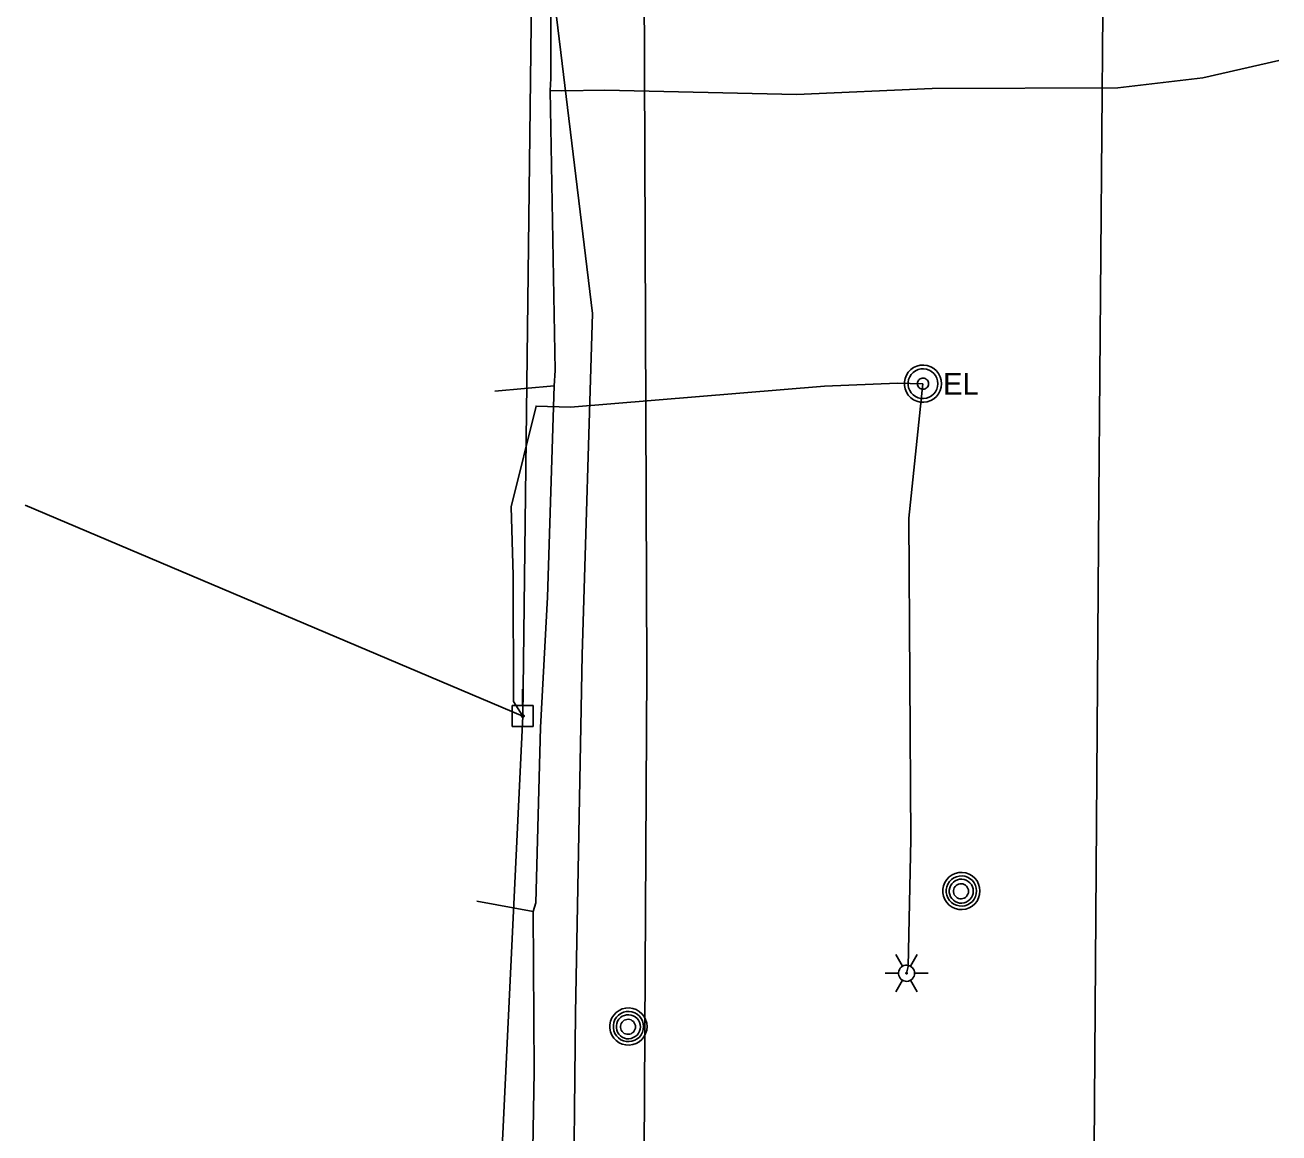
# Model space of a CAD drawing. Extents: x 596028 to 606371, y 330010 to 403088.
# Drawn here: x 601963.2 to 602185.1, y 367623.7 to 367819.9 of the extents above; entities that cross this region are included whole.
import ezdxf

# ---------------------------------------------------------------- set-up
doc = ezdxf.new("R2010")
doc.units = 0
for name, color, linetype in [('E_LTG', 7, 'Continuous'), ('E_UTL_E', 7, 'Continuous'), ('E_UTL_E_UG', 7, 'Continuous'), ('E_UTL_EPowerPole', 7, 'Continuous'), ('E_UTL_G_UG', 7, 'Continuous'), ('E_UTL_MH', 7, 'Continuous'), ('E_UTL_Overhead', 7, 'Continuous'), ('E_UTL_T_UG', 7, 'Continuous'), ('E_UTL_W_UG', 7, 'Continuous')]:
    doc.layers.add(name, color=color, linetype=linetype)

msp = doc.modelspace()

# ---------------------------------------------------------------- linework, layer by layer
at = {"layer": 'E_LTG'}
for points in [[(602118.51, 367653.21), (602117.32, 367655.27)], [(602119.94, 367653.21), (602121.13, 367655.27)], [(602120.65, 367651.97), (602120.63, 367652.24), (602120.55, 367652.5), (602120.42, 367652.74), (602120.26, 367652.96), (602120.05, 367653.13), (602119.82, 367653.27), (602119.56, 367653.36), (602119.29, 367653.4), (602119.02, 367653.38), (602118.76, 367653.32), (602118.51, 367653.21), (602118.29, 367653.05), (602118.1, 367652.85), (602117.95, 367652.62), (602117.85, 367652.37), (602117.8, 367652.11), (602117.8, 367651.83), (602117.85, 367651.57), (602117.95, 367651.31), (602118.1, 367651.09), (602118.29, 367650.89), (602118.51, 367650.73), (602118.76, 367650.62), (602119.02, 367650.56), (602119.29, 367650.54), (602119.56, 367650.58), (602119.82, 367650.67), (602120.05, 367650.81), (602120.26, 367650.98), (602120.42, 367651.2), (602120.55, 367651.44), (602120.63, 367651.7), (602120.65, 367651.97)], [(602120.65, 367651.97), (602120.63, 367652.24), (602120.55, 367652.5), (602120.42, 367652.74), (602120.26, 367652.96), (602120.05, 367653.13), (602119.82, 367653.27), (602119.56, 367653.36), (602119.29, 367653.4), (602119.02, 367653.38), (602118.76, 367653.32), (602118.51, 367653.21), (602118.29, 367653.05), (602118.1, 367652.85), (602117.95, 367652.62), (602117.85, 367652.37), (602117.8, 367652.11), (602117.8, 367651.83), (602117.85, 367651.57), (602117.95, 367651.31), (602118.1, 367651.09), (602118.29, 367650.89), (602118.51, 367650.73), (602118.76, 367650.62), (602119.02, 367650.56), (602119.29, 367650.54), (602119.56, 367650.58), (602119.82, 367650.67), (602120.05, 367650.81), (602120.26, 367650.98), (602120.42, 367651.2), (602120.55, 367651.44), (602120.63, 367651.7), (602120.65, 367651.97)], [(602120.65, 367651.97), (602120.63, 367652.24), (602120.55, 367652.5), (602120.42, 367652.74), (602120.26, 367652.96), (602120.05, 367653.13), (602119.82, 367653.27), (602119.56, 367653.36), (602119.29, 367653.4), (602119.02, 367653.38), (602118.76, 367653.32), (602118.51, 367653.21), (602118.29, 367653.05), (602118.1, 367652.85), (602117.95, 367652.62), (602117.85, 367652.37), (602117.8, 367652.11), (602117.8, 367651.83), (602117.85, 367651.57), (602117.95, 367651.31), (602118.1, 367651.09), (602118.29, 367650.89), (602118.51, 367650.73), (602118.76, 367650.62), (602119.02, 367650.56), (602119.29, 367650.54), (602119.56, 367650.58), (602119.82, 367650.67), (602120.05, 367650.81), (602120.26, 367650.98), (602120.42, 367651.2), (602120.55, 367651.44), (602120.63, 367651.7), (602120.65, 367651.97)], [(602115.41, 367651.97), (602117.79, 367651.97)], [(602117.32, 367648.67), (602118.51, 367650.73)], [(602119.34, 367651.97), (602119.34, 367651.99), (602119.33, 367652.01), (602119.32, 367652.03), (602119.31, 367652.05), (602119.29, 367652.07), (602119.27, 367652.08), (602119.25, 367652.09), (602119.23, 367652.09), (602119.21, 367652.09), (602119.18, 367652.08), (602119.16, 367652.07), (602119.14, 367652.06), (602119.13, 367652.04), (602119.12, 367652.02), (602119.11, 367652), (602119.1, 367651.98), (602119.1, 367651.96), (602119.11, 367651.94), (602119.12, 367651.92), (602119.13, 367651.9), (602119.14, 367651.88), (602119.16, 367651.87), (602119.18, 367651.86), (602119.21, 367651.85), (602119.23, 367651.85), (602119.25, 367651.85), (602119.27, 367651.86), (602119.29, 367651.87), (602119.31, 367651.89), (602119.32, 367651.91), (602119.33, 367651.93), (602119.34, 367651.95), (602119.34, 367651.97)], [(602121.13, 367648.67), (602119.94, 367650.73)], [(602120.65, 367651.97), (602123.03, 367651.97)]]:
    msp.add_lwpolyline(points, dxfattribs=at)
at = {"layer": 'E_UTL_E'}
for points in [[(602125.43, 367756.36), (602125.37, 367756.99), (602125.19, 367757.59), (602124.9, 367758.15), (602124.51, 367758.64), (602124.04, 367759.05), (602123.5, 367759.37), (602122.9, 367759.57), (602122.28, 367759.66), (602121.66, 367759.63), (602121.05, 367759.48), (602120.48, 367759.22), (602119.97, 367758.86), (602119.53, 367758.4), (602119.19, 367757.88), (602118.96, 367757.29), (602118.84, 367756.68), (602118.84, 367756.05), (602118.96, 367755.43), (602119.19, 367754.85), (602119.53, 367754.32), (602119.97, 367753.87), (602120.48, 367753.51), (602121.05, 367753.25), (602121.66, 367753.1), (602122.28, 367753.07), (602122.9, 367753.16), (602123.5, 367753.36), (602124.04, 367753.68), (602124.51, 367754.09), (602124.9, 367754.58), (602125.19, 367755.14), (602125.37, 367755.74), (602125.43, 367756.36)], [(602125.43, 367756.36), (602125.37, 367756.99), (602125.19, 367757.59), (602124.9, 367758.15), (602124.51, 367758.64), (602124.04, 367759.05), (602123.5, 367759.37), (602122.9, 367759.57), (602122.28, 367759.66), (602121.66, 367759.63), (602121.05, 367759.48), (602120.48, 367759.22), (602119.97, 367758.86), (602119.53, 367758.4), (602119.19, 367757.88), (602118.96, 367757.29), (602118.84, 367756.68), (602118.84, 367756.05), (602118.96, 367755.43), (602119.19, 367754.85), (602119.53, 367754.32), (602119.97, 367753.87), (602120.48, 367753.51), (602121.05, 367753.25), (602121.66, 367753.1), (602122.28, 367753.07), (602122.9, 367753.16), (602123.5, 367753.36), (602124.04, 367753.68), (602124.51, 367754.09), (602124.9, 367754.58), (602125.19, 367755.14), (602125.37, 367755.74), (602125.43, 367756.36)], [(602124.77, 367756.36), (602124.72, 367756.86), (602124.58, 367757.34), (602124.35, 367757.79), (602124.04, 367758.19), (602123.66, 367758.51), (602123.22, 367758.77), (602122.75, 367758.93), (602122.25, 367759), (602121.75, 367758.98), (602121.26, 367758.86), (602120.81, 367758.65), (602120.4, 367758.36), (602120.05, 367758), (602119.78, 367757.57), (602119.59, 367757.11), (602119.5, 367756.61), (602119.5, 367756.11), (602119.59, 367755.62), (602119.78, 367755.15), (602120.05, 367754.73), (602120.4, 367754.37), (602120.81, 367754.08), (602121.26, 367753.87), (602121.75, 367753.75), (602122.25, 367753.73), (602122.75, 367753.8), (602123.22, 367753.96), (602123.66, 367754.21), (602124.04, 367754.54), (602124.35, 367754.94), (602124.58, 367755.38), (602124.72, 367755.86), (602124.77, 367756.36)], [(602124.77, 367756.36), (602124.72, 367756.86), (602124.58, 367757.34), (602124.35, 367757.79), (602124.04, 367758.19), (602123.66, 367758.51), (602123.22, 367758.77), (602122.75, 367758.93), (602122.25, 367759), (602121.75, 367758.98), (602121.26, 367758.86), (602120.81, 367758.65), (602120.4, 367758.36), (602120.05, 367758), (602119.78, 367757.57), (602119.59, 367757.11), (602119.5, 367756.61), (602119.5, 367756.11), (602119.59, 367755.62), (602119.78, 367755.15), (602120.05, 367754.73), (602120.4, 367754.37), (602120.81, 367754.08), (602121.26, 367753.87), (602121.75, 367753.75), (602122.25, 367753.73), (602122.75, 367753.8), (602123.22, 367753.96), (602123.66, 367754.21), (602124.04, 367754.54), (602124.35, 367754.94), (602124.58, 367755.38), (602124.72, 367755.86), (602124.77, 367756.36)], [(602123.12, 367756.36), (602123.1, 367756.55), (602123.05, 367756.73), (602122.96, 367756.9), (602122.84, 367757.05), (602122.7, 367757.17), (602122.54, 367757.26), (602122.36, 367757.33), (602122.17, 367757.35), (602121.99, 367757.34), (602121.8, 367757.3), (602121.63, 367757.22), (602121.48, 367757.11), (602121.35, 367756.98), (602121.25, 367756.82), (602121.18, 367756.64), (602121.14, 367756.46), (602121.14, 367756.27), (602121.18, 367756.08), (602121.25, 367755.91), (602121.35, 367755.75), (602121.48, 367755.62), (602121.63, 367755.51), (602121.8, 367755.43), (602121.99, 367755.38), (602122.17, 367755.37), (602122.36, 367755.4), (602122.54, 367755.46), (602122.7, 367755.56), (602122.84, 367755.68), (602122.96, 367755.83), (602123.05, 367756), (602123.1, 367756.18), (602123.12, 367756.36)], [(602123.12, 367756.36), (602123.1, 367756.55), (602123.05, 367756.73), (602122.96, 367756.9), (602122.84, 367757.05), (602122.7, 367757.17), (602122.54, 367757.26), (602122.36, 367757.33), (602122.17, 367757.35), (602121.99, 367757.34), (602121.8, 367757.3), (602121.63, 367757.22), (602121.48, 367757.11), (602121.35, 367756.98), (602121.25, 367756.82), (602121.18, 367756.64), (602121.14, 367756.46), (602121.14, 367756.27), (602121.18, 367756.08), (602121.25, 367755.91), (602121.35, 367755.75), (602121.48, 367755.62), (602121.63, 367755.51), (602121.8, 367755.43), (602121.99, 367755.38), (602122.17, 367755.37), (602122.36, 367755.4), (602122.54, 367755.46), (602122.7, 367755.56), (602122.84, 367755.68), (602122.96, 367755.83), (602123.05, 367756), (602123.1, 367756.18), (602123.12, 367756.36)]]:
    msp.add_lwpolyline(points, dxfattribs=at)
at = {"layer": 'E_UTL_E_UG'}
for points in [[(602060.19, 367604.99), (602060.63, 367644.93), (602061.81, 367708.35), (602063.62, 367768.81), (602057.04, 367823.28), (602048.82, 367853.83), (602043.14, 367869.22), (602039.3, 367882.31), (602033.93, 367899.89), (602033.03, 367915.58), (602032.85, 367983.69), (602032.6, 367993.25), (602034.38, 368042.58), (602034.61, 368087.2), (602036.4, 368128.48), (602036.06, 368184.31)], [(602051.29, 367697.52), (602049.65, 367700.07), (602049.56, 367722.39), (602049.23, 367734.53), (602053.65, 367752.41), (602059.76, 367752.21), (602104.69, 367755.91), (602117.6, 367756.48), (602122.12, 367756.36)], [(602119.22, 367651.97), (602119.53, 367653.16), (602119.97, 367675.64), (602119.64, 367732.53), (602122.12, 367756.36)]]:
    msp.add_lwpolyline(points, dxfattribs=at)
at = {"layer": 'E_UTL_EPowerPole'}
for points in [[(602051.26, 367699.36), (602051.26, 367702.27)], [(602053.1, 367699.36), (602049.41, 367699.36)], [(602049.41, 367699.36), (602049.41, 367695.67)], [(602053.1, 367695.67), (602053.1, 367699.36)], [(602051.53, 367697.52), (602051.52, 367697.56), (602051.51, 367697.6), (602051.49, 367697.64), (602051.46, 367697.68), (602051.43, 367697.71), (602051.39, 367697.73), (602051.35, 367697.75), (602051.3, 367697.75), (602051.26, 367697.75), (602051.21, 367697.74), (602051.17, 367697.72), (602051.13, 367697.7), (602051.1, 367697.66), (602051.08, 367697.62), (602051.06, 367697.58), (602051.05, 367697.54), (602051.05, 367697.49), (602051.06, 367697.45), (602051.08, 367697.41), (602051.1, 367697.37), (602051.13, 367697.34), (602051.17, 367697.31), (602051.21, 367697.29), (602051.26, 367697.28), (602051.3, 367697.28), (602051.35, 367697.28), (602051.39, 367697.3), (602051.43, 367697.32), (602051.46, 367697.35), (602051.49, 367697.39), (602051.51, 367697.43), (602051.52, 367697.47), (602051.53, 367697.52)], [(602049.41, 367695.67), (602053.1, 367695.67)]]:
    msp.add_lwpolyline(points, dxfattribs=at)
at = {"layer": 'E_UTL_G_UG'}
for points in [[(602052.16, 367569.32), (602053.31, 367634.59), (602053.11, 367662.9), (602053.61, 367664.46), (602054.42, 367695.46), (602055.68, 367718.58), (602056.83, 367756.01), (602057.02, 367758.67), (602056.16, 367808.26), (602056.26, 367810.39), (602056.3, 367850.82)], [(602056.16, 367808.26), (602058.23, 367808.23), (602065.84, 367808.32), (602099.77, 367807.59), (602123.77, 367808.64), (602156.64, 367808.73), (602171.64, 367810.49), (602185.14, 367813.59)], [(602046.34, 367755.01), (602056.83, 367756.01)], [(602053.11, 367662.9), (602043.18, 367664.73)]]:
    msp.add_lwpolyline(points, dxfattribs=at)
at = {"layer": 'E_UTL_MH'}
for points in [[(602132.22, 367666.54), (602132.16, 367667.16), (602131.98, 367667.77), (602131.7, 367668.32), (602131.31, 367668.82), (602130.83, 367669.23), (602130.29, 367669.54), (602129.7, 367669.75), (602129.08, 367669.84), (602128.45, 367669.81), (602127.84, 367669.66), (602127.27, 367669.4), (602126.76, 367669.03), (602126.33, 367668.58), (602125.99, 367668.05), (602125.75, 367667.47), (602125.64, 367666.85), (602125.64, 367666.23), (602125.75, 367665.61), (602125.99, 367665.03), (602126.33, 367664.5), (602126.76, 367664.05), (602127.27, 367663.68), (602127.84, 367663.42), (602128.45, 367663.27), (602129.08, 367663.24), (602129.7, 367663.33), (602130.29, 367663.54), (602130.83, 367663.85), (602131.31, 367664.26), (602131.7, 367664.76), (602131.98, 367665.31), (602132.16, 367665.92), (602132.22, 367666.54)], [(602131.61, 367666.54), (602131.56, 367667.04), (602131.41, 367667.53), (602131.18, 367667.98), (602130.87, 367668.38), (602130.48, 367668.72), (602130.04, 367668.97), (602129.56, 367669.14), (602129.06, 367669.21), (602128.55, 367669.18), (602128.05, 367669.06), (602127.59, 367668.85), (602127.18, 367668.56), (602126.82, 367668.19), (602126.55, 367667.76), (602126.36, 367667.29), (602126.26, 367666.79), (602126.26, 367666.28), (602126.36, 367665.78), (602126.55, 367665.31), (602126.82, 367664.88), (602127.18, 367664.51), (602127.59, 367664.22), (602128.05, 367664.01), (602128.55, 367663.89), (602129.06, 367663.86), (602129.56, 367663.93), (602130.04, 367664.1), (602130.48, 367664.36), (602130.87, 367664.69), (602131.18, 367665.09), (602131.41, 367665.54), (602131.56, 367666.03), (602131.61, 367666.54)], [(602131.04, 367666.51), (602131, 367666.91), (602130.89, 367667.3), (602130.7, 367667.66), (602130.45, 367667.98), (602130.15, 367668.24), (602129.8, 367668.44), (602129.41, 367668.58), (602129.01, 367668.63), (602128.61, 367668.61), (602128.22, 367668.52), (602127.85, 367668.35), (602127.52, 367668.12), (602127.24, 367667.82), (602127.02, 367667.48), (602126.87, 367667.11), (602126.79, 367666.71), (602126.79, 367666.3), (602126.87, 367665.91), (602127.02, 367665.53), (602127.24, 367665.19), (602127.52, 367664.9), (602127.85, 367664.66), (602128.22, 367664.49), (602128.61, 367664.4), (602129.01, 367664.38), (602129.41, 367664.44), (602129.8, 367664.57), (602130.15, 367664.77), (602130.45, 367665.04), (602130.7, 367665.36), (602130.89, 367665.72), (602131, 367666.1), (602131.04, 367666.51)], [(602130.19, 367666.49), (602130.16, 367666.74), (602130.09, 367666.99), (602129.98, 367667.21), (602129.82, 367667.41), (602129.63, 367667.58), (602129.41, 367667.7), (602129.17, 367667.79), (602128.92, 367667.82), (602128.66, 367667.81), (602128.42, 367667.75), (602128.19, 367667.64), (602127.98, 367667.5), (602127.81, 367667.31), (602127.67, 367667.1), (602127.58, 367666.87), (602127.53, 367666.62), (602127.53, 367666.36), (602127.58, 367666.12), (602127.67, 367665.88), (602127.81, 367665.67), (602127.98, 367665.48), (602128.19, 367665.34), (602128.42, 367665.23), (602128.66, 367665.17), (602128.92, 367665.16), (602129.17, 367665.2), (602129.41, 367665.28), (602129.63, 367665.41), (602129.82, 367665.57), (602129.98, 367665.77), (602130.09, 367666), (602130.16, 367666.24), (602130.19, 367666.49)], [(602073.28, 367642.53), (602073.22, 367643.16), (602073.04, 367643.76), (602072.75, 367644.32), (602072.37, 367644.81), (602071.89, 367645.22), (602071.35, 367645.54), (602070.76, 367645.74), (602070.13, 367645.83), (602069.51, 367645.8), (602068.9, 367645.65), (602068.33, 367645.39), (602067.82, 367645.03), (602067.38, 367644.57), (602067.04, 367644.05), (602066.81, 367643.46), (602066.69, 367642.85), (602066.69, 367642.22), (602066.81, 367641.61), (602067.04, 367641.02), (602067.38, 367640.49), (602067.82, 367640.04), (602068.33, 367639.68), (602068.9, 367639.42), (602069.51, 367639.27), (602070.13, 367639.24), (602070.76, 367639.33), (602071.35, 367639.53), (602071.89, 367639.85), (602072.37, 367640.26), (602072.75, 367640.75), (602073.04, 367641.31), (602073.22, 367641.91), (602073.28, 367642.53)], [(602072.66, 367642.53), (602072.61, 367643.04), (602072.47, 367643.53), (602072.24, 367643.98), (602071.92, 367644.38), (602071.54, 367644.71), (602071.1, 367644.97), (602070.62, 367645.13), (602070.11, 367645.2), (602069.6, 367645.18), (602069.11, 367645.06), (602068.65, 367644.85), (602068.23, 367644.55), (602067.88, 367644.19), (602067.61, 367643.76), (602067.42, 367643.28), (602067.32, 367642.78), (602067.32, 367642.28), (602067.42, 367641.78), (602067.61, 367641.3), (602067.88, 367640.88), (602068.23, 367640.51), (602068.65, 367640.21), (602069.11, 367640), (602069.6, 367639.88), (602070.11, 367639.86), (602070.62, 367639.93), (602071.1, 367640.1), (602071.54, 367640.35), (602071.92, 367640.68), (602072.24, 367641.08), (602072.47, 367641.54), (602072.61, 367642.02), (602072.66, 367642.53)], [(602072.1, 367642.5), (602072.06, 367642.9), (602071.95, 367643.29), (602071.76, 367643.65), (602071.51, 367643.97), (602071.2, 367644.24), (602070.85, 367644.44), (602070.47, 367644.57), (602070.07, 367644.63), (602069.67, 367644.61), (602069.27, 367644.51), (602068.91, 367644.35), (602068.58, 367644.11), (602068.3, 367643.82), (602068.08, 367643.48), (602067.93, 367643.1), (602067.85, 367642.7), (602067.85, 367642.3), (602067.93, 367641.9), (602068.08, 367641.53), (602068.3, 367641.19), (602068.58, 367640.89), (602068.91, 367640.66), (602069.27, 367640.49), (602069.67, 367640.39), (602070.07, 367640.38), (602070.47, 367640.43), (602070.85, 367640.57), (602071.2, 367640.77), (602071.51, 367641.03), (602071.76, 367641.35), (602071.95, 367641.71), (602072.06, 367642.1), (602072.1, 367642.5)], [(602071.24, 367642.49), (602071.22, 367642.74), (602071.15, 367642.98), (602071.03, 367643.21), (602070.88, 367643.41), (602070.68, 367643.57), (602070.46, 367643.7), (602070.23, 367643.78), (602069.98, 367643.82), (602069.72, 367643.8), (602069.48, 367643.75), (602069.25, 367643.64), (602069.04, 367643.49), (602068.86, 367643.31), (602068.73, 367643.1), (602068.63, 367642.86), (602068.59, 367642.61), (602068.59, 367642.36), (602068.63, 367642.11), (602068.73, 367641.88), (602068.86, 367641.66), (602069.04, 367641.48), (602069.25, 367641.33), (602069.48, 367641.23), (602069.72, 367641.17), (602069.98, 367641.16), (602070.23, 367641.19), (602070.46, 367641.27), (602070.68, 367641.4), (602070.88, 367641.57), (602071.03, 367641.77), (602071.15, 367641.99), (602071.22, 367642.23), (602071.24, 367642.49)]]:
    msp.add_lwpolyline(points, dxfattribs=at)
at = {"layer": 'E_UTL_Overhead'}
for points in [[(602046.65, 367600.38), (602051.29, 367697.52), (602053.8, 367901.24), (602051.89, 368080.89), (602055.16, 368276.21), (602053.08, 368301.06), (602057.62, 368469.75), (602045.39, 368617.17), (602046.06, 368815.09), (602047.67, 369060.69), (602047.72, 369211.87), (602048.36, 369250.01), (602048.54, 369288.25), (602049.4, 369442.5), (602049.76, 369613.32), (602051.08, 369789.61), (602050.68, 369965.17), (602051.62, 370141.89), (602052.51, 370286.68), (602048.38, 370407.21)], [(601963.19, 367734.85), (602051.29, 367697.52)]]:
    msp.add_lwpolyline(points, dxfattribs=at)
at = {"layer": 'E_UTL_T_UG'}
msp.add_lwpolyline([(602072.57, 367538.65), (602072.79, 367620.28), (602073.27, 367705.58), (602072.65, 367858.02), (602071.26, 367884.4), (602058.28, 367924.28), (602053.54, 367957.61), (602051.34, 368009.14)], dxfattribs=at)
at = {"layer": 'E_UTL_W_UG'}
msp.add_lwpolyline([(602152.27, 367596.21), (602153.25, 367736.28), (602154.14, 367843.75), (602155.2, 367981.06), (602156.64, 368132.29), (602156.41, 368137.78), (602158.61, 368205.69), (602157.53, 368347.32), (602155.12, 368429.53), (602155.41, 368532.9), (602154.38, 368609.08), (602154.74, 368704.54), (602156.55, 368761.07), (602147.24, 368774.1), (602120.84, 368800.75), (602119.9, 368876.94), (602120.47, 368957.7), (602119.8, 369029.35)], dxfattribs=at)

# ---------------------------------------------------------------- texts
at = {"layer": 'E_UTL_E'}
msp.add_text('EL', height=3.849, dxfattribs=at).set_placement((602125.69, 367754.42))
msp.add_text('EL', height=3.849, dxfattribs=at).set_placement((602125.69, 367754.42))

doc.saveas('drawing.dxf')
